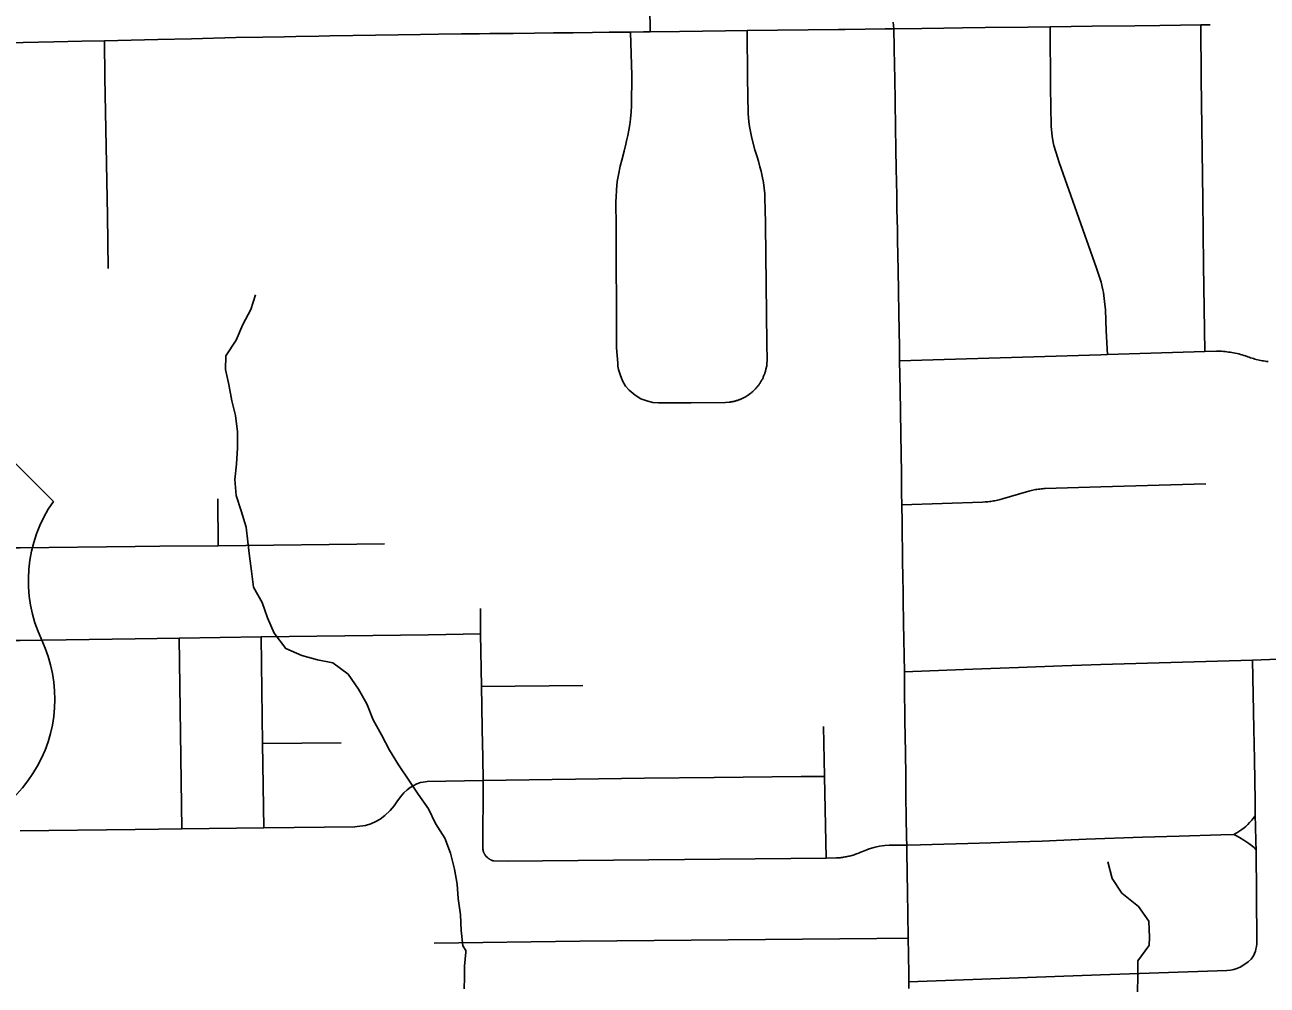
# Model space of a CAD drawing. Extents: x 0 to 34, y 0 to 22.
# Drawn here: x 5.326 to 5.845, y 19.545 to 19.946 of the extents above; entities that cross this region are included whole.
import ezdxf

# ---------------------------------------------------------------- set-up
doc = ezdxf.new("R2010")
doc.units = 0
for name, color, linetype in [('GM_X_City_Street', 7, 'Continuous'), ('GM_X_County_Road', 7, 'Continuous'), ('GM_X_Minor_River', 7, 'Continuous'), ('GM_X_US_Shield', 7, 'Continuous')]:
    doc.layers.add(name, color=color, linetype=linetype)

msp = doc.modelspace()

# ---------------------------------------------------------------- linework, layer by layer
at = {"layer": 'GM_X_City_Street'}
for p, q in [((5.407106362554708, 19.728814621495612), (5.406907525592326, 19.748406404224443)), ((5.391938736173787, 19.61072947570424), (5.390826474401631, 19.690280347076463)), ((5.516921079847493, 19.670026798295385), (5.559074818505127, 19.67053944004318)), ((5.425505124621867, 19.646237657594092), (5.4583756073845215, 19.646607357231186))]:
    msp.add_line(p, q, dxfattribs=at)
for points in [[(5.587151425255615, 19.94322141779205), (5.585657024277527, 20.059221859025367), (5.584376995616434, 20.16459067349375)], [(5.688838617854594, 19.944482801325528), (5.688602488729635, 19.947213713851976)], [(5.604344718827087, 19.788469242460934), (5.590739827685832, 19.788382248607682), (5.588313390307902, 19.788568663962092), (5.586213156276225, 19.78905643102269), (5.5832492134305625, 19.790159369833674), (5.580903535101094, 19.791588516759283), (5.578427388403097, 19.793716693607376), (5.576970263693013, 19.795413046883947), (5.575677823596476, 19.797649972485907), (5.574655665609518, 19.80026282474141), (5.57400632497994, 19.802391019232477), (5.5737857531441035, 19.803779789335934), (5.573649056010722, 19.804941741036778), (5.573226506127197, 19.811307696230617), (5.573123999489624, 19.813957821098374), (5.573015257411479, 19.861899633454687), (5.57294691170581, 19.872434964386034), (5.573027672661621, 19.874215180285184), (5.573108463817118, 19.877312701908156), (5.573456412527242, 19.880786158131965), (5.573944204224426, 19.883507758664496), (5.574696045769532, 19.88717385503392), (5.575317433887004, 19.8896779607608), (5.576339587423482, 19.8934776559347), (5.577094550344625, 19.896304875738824), (5.577380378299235, 19.897681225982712), (5.577945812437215, 19.89996474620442), (5.578331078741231, 19.902207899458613), (5.578744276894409, 19.90462192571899), (5.57894623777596, 19.90680293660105), (5.579148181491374, 19.908542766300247), (5.57925379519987, 19.90963637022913), (5.579430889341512, 19.912690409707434), (5.579558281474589, 19.9250152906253), (5.5789462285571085, 19.94311890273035)], [(5.604344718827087, 19.788469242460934), (5.61864556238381, 19.788577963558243), (5.62020208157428, 19.78869914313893), (5.620512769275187, 19.788742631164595), (5.620823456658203, 19.78878614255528), (5.621131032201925, 19.78883895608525), (5.621438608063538, 19.788894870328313), (5.621746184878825, 19.788960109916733), (5.6220506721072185, 19.789025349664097), (5.622355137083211, 19.78909991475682), (5.622659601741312, 19.78917760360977), (5.622960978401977, 19.789261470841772), (5.623259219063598, 19.78935158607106), (5.623557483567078, 19.789444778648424), (5.623855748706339, 19.789544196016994), (5.624150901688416, 19.789649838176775), (5.624442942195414, 19.789758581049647), (5.624731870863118, 19.789873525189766), (5.6250239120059, 19.789991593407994), (5.625309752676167, 19.790118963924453), (5.6255924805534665, 19.790246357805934), (5.625875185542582, 19.79038305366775), (5.626154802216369, 19.79052285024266), (5.6264344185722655, 19.79066577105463), (5.626707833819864, 19.790814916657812), (5.626981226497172, 19.790970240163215), (5.627251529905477, 19.791128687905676), (5.62751560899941, 19.791293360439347), (5.627779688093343, 19.791461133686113), (5.628040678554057, 19.791632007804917), (5.62829853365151, 19.791812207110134), (5.628553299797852, 19.79199240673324), (5.628804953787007, 19.792178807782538), (5.629053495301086, 19.79236833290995), (5.629298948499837, 19.792564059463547), (5.629538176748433, 19.792762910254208), (5.629777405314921, 19.792967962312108), (5.630010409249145, 19.793173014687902), (5.630243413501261, 19.79338426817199), (5.63047021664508, 19.793601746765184), (5.63069081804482, 19.793819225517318), (5.630911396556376, 19.794042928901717), (5.6311257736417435, 19.794269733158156), (5.631337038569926, 19.79449963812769), (5.631545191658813, 19.79473574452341), (5.631747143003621, 19.794974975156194), (5.631945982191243, 19.79521420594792), (5.6321417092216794, 19.795459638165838), (5.632331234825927, 19.79570819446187), (5.63251764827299, 19.795959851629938), (5.632697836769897, 19.796214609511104), (5.632874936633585, 19.796472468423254), (5.633048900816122, 19.796733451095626), (5.633216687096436, 19.796997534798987), (5.633381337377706, 19.797264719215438), (5.6335397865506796, 19.79753502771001), (5.633692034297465, 19.797805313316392), (5.6338411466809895, 19.798081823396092), (5.633987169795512, 19.798358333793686), (5.63412387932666, 19.798637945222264), (5.634260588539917, 19.79892068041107), (5.634387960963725, 19.799206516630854), (5.634515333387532, 19.799492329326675), (5.6346333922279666, 19.799781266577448), (5.634748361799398, 19.800073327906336), (5.634857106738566, 19.80036536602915), (5.634962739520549, 19.800660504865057), (5.635059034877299, 19.80095876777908), (5.635155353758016, 19.80125703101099), (5.63524233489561, 19.801555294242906), (5.635326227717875, 19.801856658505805), (5.635403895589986, 19.802161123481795), (5.635478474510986, 19.802465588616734), (5.6357984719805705, 19.803860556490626), (5.635901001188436, 19.804640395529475), (5.635938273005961, 19.806255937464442), (5.635820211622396, 19.813168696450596), (5.6353355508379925, 19.862676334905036), (5.635189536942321, 19.869731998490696), (5.635083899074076, 19.87311224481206), (5.634962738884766, 19.875687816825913), (5.634798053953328, 19.877930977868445), (5.6345246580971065, 19.880326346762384), (5.633977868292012, 19.88305415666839), (5.6335397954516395, 19.885023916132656), (5.632961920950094, 19.886919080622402), (5.632371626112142, 19.8892212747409), (5.631660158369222, 19.89146439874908), (5.630839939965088, 19.893934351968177), (5.629594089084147, 19.898805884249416), (5.628662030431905, 19.90376131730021), (5.6283730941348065, 19.905665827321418), (5.628049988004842, 19.909151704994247), (5.627820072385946, 19.924036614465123), (5.627677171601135, 19.943721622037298)], [(5.777955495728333, 19.80863579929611), (5.777427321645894, 19.818416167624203), (5.777076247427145, 19.827258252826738), (5.776722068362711, 19.830753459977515), (5.776433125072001, 19.8331643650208), (5.776249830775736, 19.834394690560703), (5.776047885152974, 19.835569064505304), (5.775224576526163, 19.838713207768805), (5.77328588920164, 19.844647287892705), (5.757717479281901, 19.888696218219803), (5.756365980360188, 19.893101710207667), (5.755589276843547, 19.895764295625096), (5.755263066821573, 19.897090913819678), (5.754790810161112, 19.89970377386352), (5.7546634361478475, 19.900915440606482), (5.7544273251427, 19.903913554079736), (5.7541041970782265, 19.919997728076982), (5.7540172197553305, 19.94527193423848)], [(5.818527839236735, 19.809838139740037), (5.8180307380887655, 19.84588692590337), (5.8177169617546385, 19.87309360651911), (5.816934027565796, 19.923747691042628), (5.816828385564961, 19.946098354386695)], [(5.361162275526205, 19.84444845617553), (5.36086402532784, 19.86652882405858), (5.3597672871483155, 19.924219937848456), (5.359624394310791, 19.939521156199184)], [(5.691243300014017, 19.80588933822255), (5.775128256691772, 19.808511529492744), (5.777955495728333, 19.80863579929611), (5.818527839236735, 19.809838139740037), (5.823362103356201, 19.810021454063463), (5.824806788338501, 19.809971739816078), (5.825527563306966, 19.809928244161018), (5.82624524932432, 19.809872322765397), (5.826966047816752, 19.809803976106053), (5.827680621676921, 19.809723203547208), (5.828398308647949, 19.80962998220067), (5.8291128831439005, 19.809524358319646), (5.829824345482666, 19.809406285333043), (5.830532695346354, 19.809275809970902), (5.831241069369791, 19.80913288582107), (5.831946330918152, 19.808977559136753), (5.832648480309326, 19.808809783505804), (5.833347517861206, 19.808632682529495), (5.834043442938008, 19.80844005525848), (5.8347362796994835, 19.808235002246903), (5.835422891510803, 19.808017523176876), (5.8364357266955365, 19.807675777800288), (5.83702290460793, 19.807464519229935), (5.837610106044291, 19.80725946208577), (5.83820350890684, 19.807066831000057), (5.8388000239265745, 19.80688664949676), (5.839399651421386, 19.806712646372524), (5.839999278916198, 19.806551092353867), (5.840605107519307, 19.806401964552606), (5.8412109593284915, 19.806262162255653), (5.841819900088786, 19.806131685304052), (5.8424319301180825, 19.806010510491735), (5.843047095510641, 19.80590488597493), (5.843662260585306, 19.80580546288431), (5.844277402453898, 19.805718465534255), (5.844895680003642, 19.805643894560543)], [(5.692141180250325, 19.745914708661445), (5.725791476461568, 19.747005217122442), (5.726931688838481, 19.74706424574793), (5.727506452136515, 19.7471077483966), (5.7280812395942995, 19.747160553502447), (5.728656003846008, 19.747225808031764), (5.72922765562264, 19.747300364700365), (5.729799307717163, 19.747384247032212), (5.730370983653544, 19.74747745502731), (5.730939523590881, 19.74757998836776), (5.731504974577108, 19.747694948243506), (5.732070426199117, 19.747816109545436), (5.7326327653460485, 19.747949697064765), (5.733191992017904, 19.748092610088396), (5.734158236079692, 19.74836601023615), (5.744121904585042, 19.751326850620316), (5.745106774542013, 19.751603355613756), (5.745669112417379, 19.75174627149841), (5.746231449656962, 19.751879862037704), (5.746796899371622, 19.752001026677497), (5.747365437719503, 19.7521159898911), (5.747937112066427, 19.752218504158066), (5.748508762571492, 19.752311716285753), (5.749083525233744, 19.75239560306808), (5.749658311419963, 19.752470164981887), (5.7502361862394, 19.7525323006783), (5.750814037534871, 19.752585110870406), (5.751395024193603, 19.75262861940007), (5.751976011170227, 19.7526627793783), (5.775112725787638, 19.75344883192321), (5.818922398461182, 19.754644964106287)], [(5.316672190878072, 19.72789808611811), (5.324398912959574, 19.727950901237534), (5.372424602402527, 19.72845420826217), (5.382723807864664, 19.72856296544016), (5.407106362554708, 19.728814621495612), (5.4763549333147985, 19.729631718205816)], [(5.518869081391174, 19.599178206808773), (5.51844965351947, 19.599700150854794), (5.5183844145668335, 19.599790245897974), (5.518322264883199, 19.599883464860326), (5.5182601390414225, 19.599976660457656), (5.51820110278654, 19.600072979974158), (5.518142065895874, 19.600166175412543), (5.51808614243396, 19.60026249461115), (5.518030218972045, 19.600361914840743), (5.517977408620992, 19.600461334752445), (5.517927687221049, 19.600560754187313), (5.5178779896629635, 19.60066017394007), (5.51782826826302, 19.600759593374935), (5.517781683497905, 19.60086211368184), (5.517738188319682, 19.600964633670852), (5.517694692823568, 19.60106715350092), (5.517654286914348, 19.601172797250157), (5.5176170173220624, 19.60127844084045), (5.517579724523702, 19.60138406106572), (5.517492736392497, 19.60180970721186), (5.517455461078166, 19.60225707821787), (5.51754244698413, 19.630846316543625), (5.517390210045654, 19.640486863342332), (5.517203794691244, 19.652199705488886), (5.517048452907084, 19.661893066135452), (5.516921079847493, 19.670026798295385), (5.51643952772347, 19.692097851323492), (5.516479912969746, 19.702626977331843)], [(5.240787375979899, 19.688344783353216), (5.243536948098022, 19.68840382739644), (5.308243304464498, 19.689217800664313), (5.324513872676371, 19.68928616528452), (5.372415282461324, 19.690025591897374), (5.390826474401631, 19.690280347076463), (5.424939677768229, 19.690730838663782), (5.49476925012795, 19.691563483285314), (5.51643952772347, 19.692097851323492)], [(5.426073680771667, 19.611130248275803), (5.425505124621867, 19.646237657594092), (5.424939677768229, 19.690730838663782)], [(5.6932037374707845, 19.67620631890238), (5.718024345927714, 19.67713527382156), (5.729336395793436, 19.677557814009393), (5.740816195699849, 19.67798654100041), (5.758994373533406, 19.678663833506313), (5.775094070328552, 19.679266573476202), (5.838402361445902, 19.681046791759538), (5.867454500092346, 19.682155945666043), (5.86787392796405, 19.68220565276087), (5.868361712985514, 19.68236100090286)], [(5.8366438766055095, 19.555135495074), (5.837818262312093, 19.55626639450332), (5.838759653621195, 19.557630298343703), (5.839231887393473, 19.558664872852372), (5.839610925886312, 19.559659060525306), (5.839840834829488, 19.560479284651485), (5.840030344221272, 19.56153559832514), (5.840179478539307, 19.562728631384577), (5.840257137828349, 19.56383156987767), (5.839921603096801, 19.6019557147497), (5.839831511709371, 19.60520237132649), (5.839648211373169, 19.61196598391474), (5.839536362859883, 19.616082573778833), (5.839455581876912, 19.622262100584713), (5.839225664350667, 19.63965112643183), (5.838970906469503, 19.652339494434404), (5.838402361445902, 19.681046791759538)], [(5.660556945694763, 19.59848536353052), (5.659842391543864, 19.632499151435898), (5.659472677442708, 19.653439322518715)], [(5.3245231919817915, 19.609844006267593), (5.372393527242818, 19.610468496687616), (5.391938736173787, 19.61072947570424), (5.426073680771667, 19.611130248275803), (5.463989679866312, 19.61157451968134), (5.46504601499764, 19.61164597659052), (5.468541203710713, 19.61206851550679), (5.470765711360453, 19.61282348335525), (5.472834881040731, 19.613699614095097), (5.4745436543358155, 19.614731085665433), (5.476609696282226, 19.616203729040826), (5.478834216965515, 19.618307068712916), (5.480384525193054, 19.620255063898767), (5.481537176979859, 19.622004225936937), (5.48304709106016, 19.623989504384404), (5.484476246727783, 19.625698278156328), (5.485905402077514, 19.62689130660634), (5.487179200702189, 19.62788550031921), (5.488369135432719, 19.628640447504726), (5.489959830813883, 19.629395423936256), (5.491457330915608, 19.629957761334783), (5.492538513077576, 19.630218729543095), (5.494163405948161, 19.63048591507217), (5.51754244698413, 19.630846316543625), (5.584818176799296, 19.63179701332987), (5.613851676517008, 19.63214809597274), (5.650217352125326, 19.632542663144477), (5.659842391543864, 19.632499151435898)], [(5.830588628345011, 19.608337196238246), (5.831815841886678, 19.60906108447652), (5.833154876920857, 19.609819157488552), (5.833959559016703, 19.610421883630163), (5.8349413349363, 19.611158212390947), (5.835565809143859, 19.611649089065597), (5.83647921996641, 19.61249725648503), (5.837193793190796, 19.61325845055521), (5.8381538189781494, 19.614352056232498), (5.838579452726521, 19.614908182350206), (5.839536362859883, 19.616082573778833)], [(5.694197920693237, 19.603928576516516), (5.699889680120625, 19.604015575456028), (5.70966692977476, 19.604285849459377), (5.7196865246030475, 19.604574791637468), (5.72930532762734, 19.604863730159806), (5.740421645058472, 19.60522102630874), (5.750643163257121, 19.60557832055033), (5.759771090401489, 19.605935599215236), (5.76907922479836, 19.60631462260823), (5.79251107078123, 19.60714104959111), (5.807821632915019, 19.60763192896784), (5.825164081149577, 19.608169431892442), (5.830588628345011, 19.608337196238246), (5.83168224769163, 19.60779039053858), (5.833021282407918, 19.607029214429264), (5.834851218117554, 19.60591385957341), (5.836006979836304, 19.605171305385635), (5.836864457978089, 19.604565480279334), (5.839120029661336, 19.60285360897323), (5.839921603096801, 19.6019557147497)], [(5.518869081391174, 19.599178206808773), (5.519344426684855, 19.598702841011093), (5.519425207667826, 19.598628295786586), (5.519512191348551, 19.598556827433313), (5.519599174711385, 19.598485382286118), (5.519686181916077, 19.598413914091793), (5.519773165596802, 19.59834556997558), (5.519863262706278, 19.59828032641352), (5.519953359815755, 19.598215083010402), (5.520046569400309, 19.598149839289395), (5.520139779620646, 19.598087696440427), (5.520232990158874, 19.598028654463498), (5.520329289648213, 19.597969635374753), (5.520425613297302, 19.597913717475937), (5.520521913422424, 19.59785779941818), (5.520621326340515, 19.597801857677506), (5.520720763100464, 19.597752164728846), (5.5208201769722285, 19.597702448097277), (5.520919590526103, 19.59765273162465), (5.521022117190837, 19.597606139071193), (5.521124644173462, 19.597562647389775), (5.521227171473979, 19.59751913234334), (5.521332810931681, 19.597475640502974), (5.521435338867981, 19.59743837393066), (5.521540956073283, 19.597401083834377), (5.5216465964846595, 19.597363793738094), (5.52175532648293, 19.597329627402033), (5.521969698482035, 19.597267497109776), (5.527558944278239, 19.59717118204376), (5.660556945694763, 19.59848536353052), (5.664900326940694, 19.598531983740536), (5.665403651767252, 19.59856304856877), (5.665903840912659, 19.598603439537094), (5.666404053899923, 19.598650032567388), (5.666904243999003, 19.598705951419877), (5.667404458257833, 19.598774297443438), (5.667901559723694, 19.59884576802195), (5.668395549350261, 19.598929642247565), (5.668889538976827, 19.599019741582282), (5.6693835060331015, 19.599122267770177), (5.66987440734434, 19.59923101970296), (5.670362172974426, 19.599345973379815), (5.670849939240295, 19.599473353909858), (5.671334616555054, 19.599606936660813), (5.6718161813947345, 19.59974986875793), (5.672297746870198, 19.59990210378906), (5.672773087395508, 19.600060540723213), (5.673248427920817, 19.600228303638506), (5.6741867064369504, 19.600588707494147), (5.674649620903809, 19.60078132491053), (5.676125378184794, 19.601349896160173), (5.677613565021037, 19.601968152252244), (5.678508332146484, 19.602281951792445), (5.680067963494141, 19.60277593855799), (5.680981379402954, 19.60302137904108), (5.68278957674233, 19.603425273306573), (5.685094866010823, 19.603742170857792), (5.686834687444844, 19.60388198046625), (5.694197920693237, 19.603928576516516)], [(5.4971739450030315, 19.56293368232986), (5.557878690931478, 19.563837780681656), (5.681695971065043, 19.56498420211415), (5.694809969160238, 19.56507740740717)], [(5.695102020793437, 19.54687748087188), (5.775059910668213, 19.54969850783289), (5.8277676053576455, 19.551559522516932), (5.8292775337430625, 19.551730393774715), (5.829929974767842, 19.55185156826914), (5.830663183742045, 19.55201310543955), (5.83189972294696, 19.55236419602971), (5.833285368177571, 19.552923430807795), (5.835649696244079, 19.55442712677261), (5.8366438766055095, 19.555135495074)]]:
    msp.add_lwpolyline(points, dxfattribs=at)
at = {"layer": 'GM_X_County_Road'}
for points in [[(5.319353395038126, 19.938679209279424), (5.338566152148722, 19.93899610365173), (5.350129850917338, 19.939309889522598), (5.359624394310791, 19.939521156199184), (5.381891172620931, 19.94007729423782), (5.395890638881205, 19.940279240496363), (5.414407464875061, 19.94081050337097), (5.425616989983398, 19.941006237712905), (5.434670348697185, 19.941164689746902), (5.439479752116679, 19.941248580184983), (5.448952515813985, 19.941413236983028), (5.453637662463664, 19.94149712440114), (5.46317880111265, 19.941661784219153), (5.472654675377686, 19.941826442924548), (5.482130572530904, 19.941994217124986), (5.491357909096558, 19.942155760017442), (5.498901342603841, 19.942239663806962), (5.508461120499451, 19.942345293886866), (5.516004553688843, 19.942429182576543), (5.5202982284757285, 19.942475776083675), (5.524315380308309, 19.94252237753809), (5.530091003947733, 19.942584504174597), (5.538933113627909, 19.94268393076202), (5.546942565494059, 19.942774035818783), (5.555104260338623, 19.942864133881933), (5.563113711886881, 19.942954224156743), (5.570057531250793, 19.943031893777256), (5.577237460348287, 19.943109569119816), (5.5789462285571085, 19.94311890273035), (5.584464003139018, 19.943190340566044), (5.587151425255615, 19.94322141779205), (5.599485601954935, 19.94335812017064), (5.609042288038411, 19.94346376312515), (5.618614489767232, 19.943584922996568), (5.627677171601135, 19.943721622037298), (5.6657360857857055, 19.94418764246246), (5.668550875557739, 19.94422494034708), (5.685203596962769, 19.94443619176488), (5.688838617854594, 19.944482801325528), (5.700439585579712, 19.94463193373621), (5.709713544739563, 19.944749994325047), (5.717458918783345, 19.94484940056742), (5.7269316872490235, 19.944970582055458), (5.7447494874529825, 19.94519738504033), (5.7540172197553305, 19.94527193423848), (5.771592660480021, 19.945539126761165), (5.78929237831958, 19.945765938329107), (5.799784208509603, 19.94589951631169), (5.808393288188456, 19.94601137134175), (5.816828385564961, 19.946098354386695), (5.820783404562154, 19.946194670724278)], [(5.695148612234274, 19.544084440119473), (5.695102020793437, 19.54687748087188), (5.695058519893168, 19.549698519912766), (5.694918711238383, 19.558344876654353), (5.694809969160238, 19.56507740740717), (5.694645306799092, 19.575320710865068), (5.6945055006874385, 19.583985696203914), (5.6943688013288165, 19.592510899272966), (5.6942321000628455, 19.600977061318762), (5.694197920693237, 19.603928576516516), (5.694138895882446, 19.60708514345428), (5.694017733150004, 19.615498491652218), (5.693893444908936, 19.624141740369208), (5.693769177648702, 19.63271664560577), (5.693629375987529, 19.64246282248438), (5.693436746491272, 19.655753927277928), (5.693228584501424, 19.67023184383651), (5.6932037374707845, 19.67620631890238), (5.692852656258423, 19.696522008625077), (5.692712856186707, 19.706227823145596), (5.692672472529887, 19.709076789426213), (5.692569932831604, 19.716200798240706), (5.69248916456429, 19.72188634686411), (5.692427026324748, 19.726015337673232), (5.692305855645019, 19.734639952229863), (5.692249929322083, 19.738467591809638), (5.692141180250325, 19.745914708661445), (5.692072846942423, 19.75070235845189), (5.691954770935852, 19.758907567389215), (5.6917186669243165, 19.775302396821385), (5.691454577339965, 19.79385651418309), (5.691243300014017, 19.80588933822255), (5.691143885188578, 19.811609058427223), (5.69089844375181, 19.82576696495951), (5.690733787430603, 19.835205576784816), (5.6905877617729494, 19.843643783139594), (5.690367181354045, 19.856335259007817), (5.690292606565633, 19.860666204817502), (5.690143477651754, 19.869275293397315), (5.690040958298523, 19.87509752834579), (5.689848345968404, 19.886216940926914), (5.68971163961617, 19.894170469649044), (5.689546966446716, 19.903640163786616), (5.689189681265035, 19.924132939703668), (5.689108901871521, 19.92886467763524), (5.688838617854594, 19.944482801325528)]]:
    msp.add_lwpolyline(points, dxfattribs=at)
at = {"layer": 'GM_X_Minor_River'}
for points in [[(5.510354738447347, 19.55995346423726), (5.50906780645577, 19.561858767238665), (5.508378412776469, 19.56830668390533), (5.508067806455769, 19.574761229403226), (5.507181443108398, 19.581586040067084), (5.5066880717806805, 19.587658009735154), (5.505623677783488, 19.59390895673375), (5.503982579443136, 19.600529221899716), (5.501588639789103, 19.606755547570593), (5.49767860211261, 19.61295346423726), (5.494720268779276, 19.618979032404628), (5.490430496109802, 19.625169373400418), (5.486527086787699, 19.630987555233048), (5.482233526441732, 19.63736918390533), (5.478512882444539, 19.64357088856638), (5.475168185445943, 19.64996956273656), (5.471636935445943, 19.656174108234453), (5.4690469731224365, 19.66277732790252), (5.4655157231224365, 19.66898092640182), (5.461226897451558, 19.675173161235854), (5.45487557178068, 19.67999418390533), (5.4484011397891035, 19.681204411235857), (5.441917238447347, 19.682982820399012), (5.435221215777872, 19.685898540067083), (5.430358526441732, 19.69226880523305), (5.427583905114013, 19.698677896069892), (5.425376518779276, 19.705098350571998), (5.421841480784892, 19.711493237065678), (5.420958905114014, 19.718126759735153), (5.420082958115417, 19.724382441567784), (5.4194011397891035, 19.730450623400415), (5.418718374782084, 19.736518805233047), (5.416694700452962, 19.743321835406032), (5.414488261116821, 19.749742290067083), (5.413983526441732, 19.75638338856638), (5.414622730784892, 19.76285592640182), (5.415064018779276, 19.76970535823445), (5.415129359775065, 19.776356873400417), (5.414242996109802, 19.78318168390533), (5.412801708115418, 19.789235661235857), (5.411536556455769, 19.79605289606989), (5.410092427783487, 19.802298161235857), (5.410175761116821, 19.807999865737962), (5.414607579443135, 19.81454342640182), (5.417332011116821, 19.82105573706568), (5.420629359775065, 19.827388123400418), (5.422602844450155, 19.833505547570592)], [(5.795358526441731, 19.562132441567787), (5.7955166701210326, 19.565311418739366), (5.7951994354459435, 19.572145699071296), (5.7909087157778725, 19.578336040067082), (5.7839750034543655, 19.583907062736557), (5.779877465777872, 19.589911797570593), (5.7780393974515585, 19.59690895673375)], [(5.510365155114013, 19.559952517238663), (5.5103717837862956, 19.559273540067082), (5.5098092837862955, 19.553388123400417), (5.50981307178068, 19.54864380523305), (5.509627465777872, 19.543898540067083)], [(5.795374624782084, 19.562132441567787), (5.795120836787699, 19.561816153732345), (5.790582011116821, 19.55555005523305), (5.790587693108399, 19.549095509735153), (5.790403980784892, 19.542641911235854)]]:
    msp.add_lwpolyline(points, dxfattribs=at)
at = {"layer": 'GM_X_US_Shield'}
msp.add_line((5.338299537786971, 19.747313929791), (5.297100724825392, 19.78851274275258), dxfattribs=at)
for centre, radius, start, end in [((5.38554632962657, 19.714230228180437), 0.057678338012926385, 144.99907084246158, 205.4528763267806), ((5.281263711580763, 19.66491272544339), 0.05767833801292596, 269.36173636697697, 25.168080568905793)]:
    msp.add_arc(centre, radius, start, end, dxfattribs=at)

doc.saveas('drawing.dxf')
